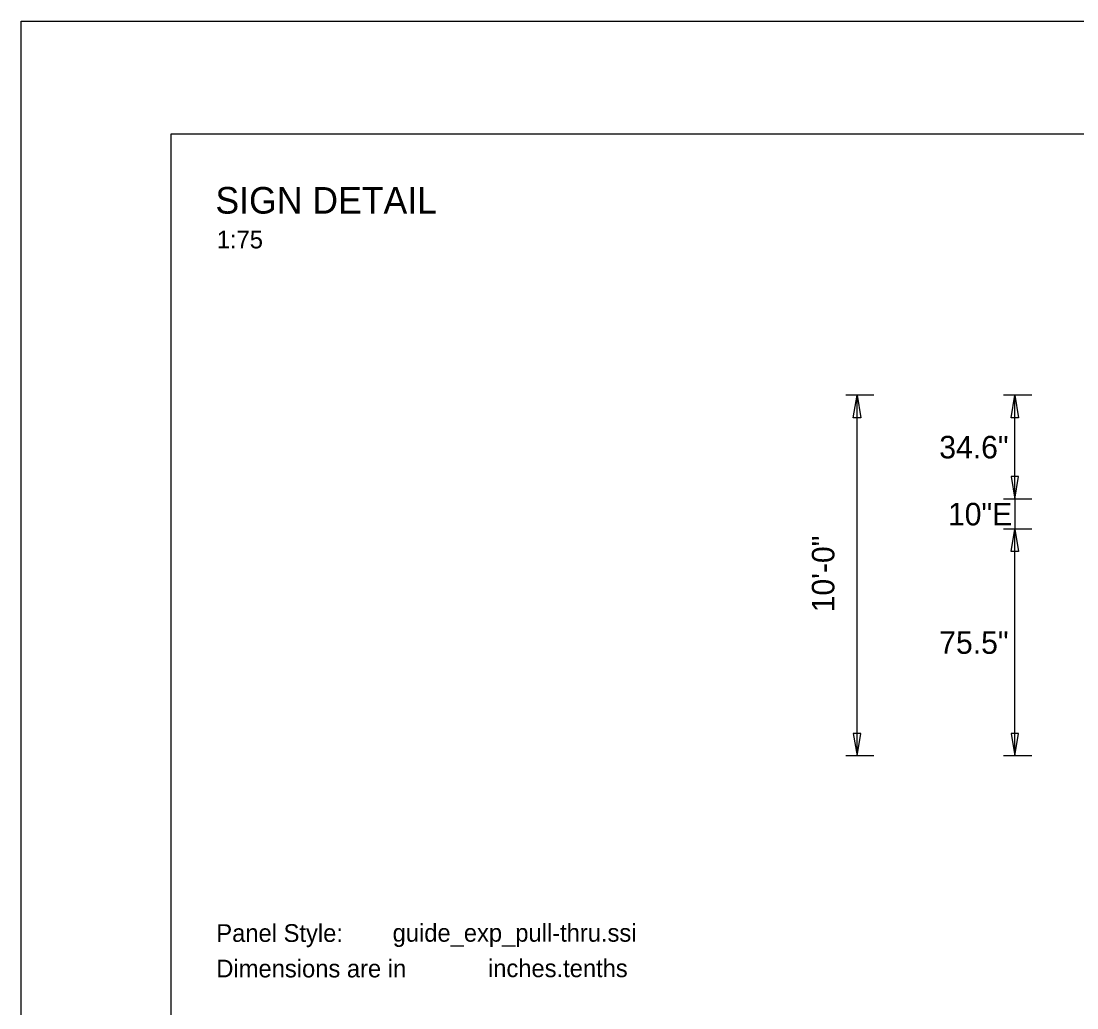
# Model space of a CAD drawing. Extents: x 1806251 to 1809821, y 414895 to 422886.
# Drawn here: x 1809672.135 to 1809675.649, y 415160.941 to 415164.226 of the extents above; entities that cross this region are included whole.
import ezdxf

# ---------------------------------------------------------------- set-up
doc = ezdxf.new("R2010")
doc.units = 0
doc.layers.add('GSDIMS', color=7, linetype='Continuous')
doc.layers.add('GSSHT', color=7, linetype='Continuous')

msp = doc.modelspace()

# ---------------------------------------------------------------- linework, layer by layer
at = {"layer": 'GSDIMS'}
for p, q in [((1809674.9738, 415162.981), (1809674.88, 415162.981)), ((1809674.9175, 415161.78), (1809674.9175, 415162.981)), ((1809675.4988, 415162.981), (1809675.405, 415162.981)), ((1809675.4425, 415162.635), (1809675.4425, 415162.981)), ((1809675.4988, 415162.635), (1809675.405, 415162.635)), ((1809675.4988, 415162.635), (1809675.405, 415162.635)), ((1809675.4425, 415162.635), (1809675.4425, 415162.535)), ((1809675.4988, 415162.535), (1809675.405, 415162.535)), ((1809675.4988, 415162.535), (1809675.405, 415162.535)), ((1809675.4425, 415161.78), (1809675.4425, 415162.535)), ((1809674.9738, 415161.78), (1809674.88, 415161.78)), ((1809675.4988, 415161.78), (1809675.405, 415161.78))]:
    msp.add_line(p, q, dxfattribs=at)
for points in [[(1809674.9175, 415162.981), (1809674.93, 415162.906), (1809674.905, 415162.906)], [(1809675.4425, 415162.981), (1809675.455, 415162.906), (1809675.43, 415162.906)], [(1809675.4425, 415162.635), (1809675.455, 415162.71), (1809675.43, 415162.71)], [(1809675.4425, 415162.535), (1809675.455, 415162.46), (1809675.43, 415162.46)], [(1809674.9175, 415161.78), (1809674.93, 415161.855), (1809674.905, 415161.855)], [(1809675.4425, 415161.78), (1809675.455, 415161.855), (1809675.43, 415161.855)]]:
    msp.add_lwpolyline(points, close=True, dxfattribs=at)
at = {"layer": 'GSSHT'}
for p, q in [((1809672.1353, 415164.2262), (1809684.8895, 415164.2262)), ((1809672.1353, 415155.9724), (1809672.1353, 415164.2262))]:
    msp.add_line(p, q, dxfattribs=at)
msp.add_lwpolyline([(1809672.6344, 415163.8511), (1809684.6385, 415163.8511), (1809684.6385, 415156.3474), (1809672.6344, 415156.3474)], close=True, dxfattribs=at)

# ---------------------------------------------------------------- texts
at = {"layer": 'GSDIMS'}
for s, p in [('34.6"', (1809675.191, 415162.7705)), ('10"E', (1809675.22, 415162.5475)), ('75.5"', (1809675.191, 415162.12))]:
    msp.add_text(s, height=0.075, dxfattribs=at).set_placement(p)
msp.add_text('10\'-0"', height=0.075, rotation=90, dxfattribs=at).set_placement((1809674.842, 415162.258))
at = {"layer": 'GSSHT'}
for s, height, p in [('SIGN DETAIL', 0.088592, (1809672.782, 415163.5853)), ('1:75', 0.05903, (1809672.7866, 415163.4695)), ('Panel Style:', 0.059061, (1809672.785, 415161.1609)), ('guide_exp_pull-thru.ssi', 0.059025, (1809673.3718, 415161.1616)), ('Dimensions are in', 0.059061, (1809672.785, 415161.0428)), ('inches.tenths', 0.059025, (1809673.6891, 415161.0436))]:
    msp.add_text(s, height=height, dxfattribs=at).set_placement(p)

doc.saveas('drawing.dxf')
